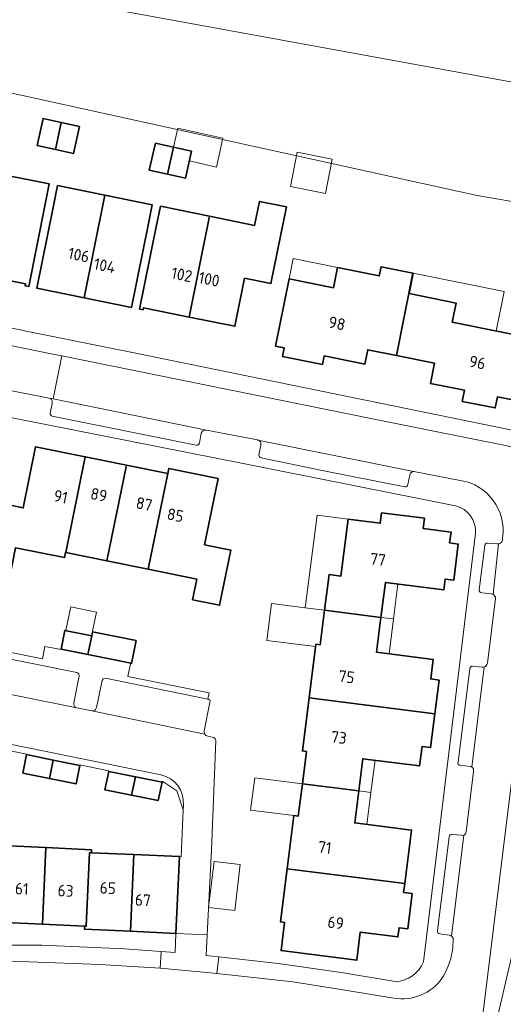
# Model space of a CAD drawing. Header units: metres. Extents: x 149984 to 156489, y 469398 to 478068.
# Tile 659 of 854: x 154701 to 154757, y 471626 to 471740. Entities that reach past the tile are written whole.
import ezdxf
from ezdxf.enums import TextEntityAlignment as Align

# ---------------------------------------------------------------- set-up
doc = ezdxf.new("R2010")
doc.units = ezdxf.units.M
doc.header["$LTSCALE"] = 0.75
for name, color, linetype, lineweight in [('B-WE-OG-BEBOUWING-GV', 6, 'Continuous', 35), ('B-WE-OG-BEBOUWING-T18', 1, 'Continuous', 18), ('B-WE-OG-BEBOUWING_LUIFEL-GV', 6, 'Continuous', 18), ('B-WE-OG-BEBOUWING_OVERBOUWING-GV', 6, 'Continuous', 18), ('B-WE-OG-TERREIN_BEGROEID-GV', 252, 'Continuous', 18), ('B-WE-OG-TERREIN_ERF-GV', 252, 'Continuous', 18), ('B-WE-OG-WATER-GV', 252, 'Continuous', 18), ('B-WE-VH-GESLOTENVERHARDING_ASFALT-GV', 252, 'Continuous', 18), ('B-WE-VH-OPENVERHARDING_BETONSTRAATSTEEN-GV', 252, 'Continuous', 18), ('B-WE-VH-OPENVERHARDING_STRAATBAKSTEEN-GV', 252, 'Continuous', 18), ('B-WE-VH-OPENVERHARDING_TEGEL-GV', 252, 'Continuous', 18)]:
    doc.layers.add(name, color=color, linetype=linetype, lineweight=lineweight)
doc.styles.add('NLCS-ISO-M750-T18', font='NLCS-ISO.ttf', dxfattribs={"height": 1.35})

msp = doc.modelspace()

# ---------------------------------------------------------------- linework, layer by layer
at = {"layer": 'B-WE-OG-BEBOUWING-GV', "flags": 128}
for points in [[(154705.514, 471724.763), (154706.199, 471727.879), (154704.099, 471728.341), (154703.414, 471725.225)], [(154705.514, 471724.763), (154707.615, 471724.301), (154708.3, 471727.417), (154706.199, 471727.879)], [(154719.183, 471725.009), (154717.085, 471725.48), (154716.387, 471722.373), (154718.485, 471721.902)], [(154718.485, 471721.902), (154720.582, 471721.43), (154721.28, 471724.537), (154719.183, 471725.009)], [(154697.176, 471710.168), (154702.042, 471709.202), (154701.998, 471708.977), (154702.431, 471708.891), (154704.323, 471718.425), (154704.79, 471720.777), (154699.561, 471721.815), (154699.611, 471722.067), (154699.541, 471722.081)], [(154705.301, 471718.225), (154703.36, 471708.7), (154708.837, 471707.584), (154711.255, 471719.447), (154705.777, 471720.564)], [(154716.254, 471715.979), (154716.733, 471718.331), (154711.255, 471719.447), (154708.837, 471707.584), (154714.315, 471706.467)], [(154721.003, 471705.349), (154726.286, 471704.276), (154727.416, 471709.836), (154730.46, 471709.218), (154732.266, 471718.106), (154729.124, 471718.745), (154728.558, 471715.959), (154723.372, 471717.013)], [(154723.372, 471717.013), (154717.675, 471718.17), (154717.191, 471715.789), (154715.259, 471706.281), (154715.674, 471706.196), (154715.72, 471706.422), (154721.003, 471705.349)], [(154744.995, 471700.895), (154746.91, 471710.425), (154743.224, 471711.166), (154743.013, 471710.117), (154738.17, 471711.09), (154737.697, 471708.737), (154732.57, 471709.767), (154731.005, 471701.983), (154731.986, 471701.786), (154731.787, 471700.796), (154736.434, 471699.862), (154736.631, 471700.842), (154741.337, 471699.897), (154741.672, 471701.563)], [(154746.91, 471710.425), (154744.995, 471700.895), (154749.407, 471700.009), (154748.934, 471697.656), (154752.866, 471696.866), (154752.61, 471695.591), (154756.433, 471694.823), (154756.689, 471696.098), (154760.689, 471695.294), (154760.961, 471696.647), (154761.951, 471696.448), (154762.877, 471701.056), (154761.887, 471701.254), (154762.159, 471702.607), (154751.463, 471704.757), (154751.908, 471706.973), (154746.477, 471708.064), (154746.95, 471710.417)], [(154696.978, 471675.127), (154700.073, 471674.499), (154700.915, 471678.649), (154706.568, 471677.502), (154706.688, 471678.092), (154706.711, 471678.087), (154708.973, 471689.173), (154703.228, 471690.339), (154701.789, 471683.244), (154698.75, 471683.861)], [(154708.973, 471689.173), (154706.711, 471678.087), (154711.478, 471677.12), (154713.74, 471688.206)], [(154716.264, 471676.149), (154718.514, 471687.237), (154713.74, 471688.206), (154711.478, 471677.12)], [(154718.514, 471687.237), (154716.264, 471676.149), (154721.874, 471675.01), (154721.389, 471672.617), (154724.528, 471671.98), (154725.826, 471678.374), (154722.793, 471678.989), (154724.352, 471686.672), (154718.634, 471687.832)], [(154736.671, 471671.408), (154743.199, 471670.58), (154743.711, 471674.618), (154750.467, 471673.761), (154750.625, 471675.011), (154751.627, 471674.884), (154752.158, 471679.07), (154751.156, 471679.197), (154751.315, 471680.447), (154748.091, 471680.856), (154748.241, 471682.047), (154743.281, 471682.676), (154743.13, 471681.485), (154739.41, 471681.957), (154738.574, 471675.36), (154737.195, 471675.535)], [(154736.671, 471671.408), (154736.164, 471667.41), (154735.668, 471667.472), (154734.881, 471661.262), (154749.444, 471659.416), (154749.94, 471663.324), (154748.958, 471663.449), (154749.245, 471665.711), (154742.687, 471666.542), (154743.199, 471670.58)], [(154706.18, 471666.913), (154709.267, 471666.283), (154709.72, 471668.435), (154706.62, 471669.068)], [(154714.867, 471667.883), (154709.821, 471668.91), (154709.72, 471668.435), (154709.267, 471666.283), (154712.353, 471665.653), (154714.23, 471665.268), (154714.33, 471665.248)], [(154740.631, 471650.488), (154741.104, 471654.213), (154747.681, 471653.38), (154747.967, 471655.631), (154748.949, 471655.507), (154749.444, 471659.416), (154734.881, 471661.262), (154734.102, 471655.121), (154734.579, 471655.061), (154734.104, 471651.316)], [(154705.265, 471654.065), (154702.171, 471654.691), (154701.747, 471652.548), (154704.831, 471651.92)], [(154705.265, 471654.065), (154704.831, 471651.92), (154707.915, 471651.293), (154708.337, 471653.444)], [(154714.774, 471652.12), (154711.689, 471652.745), (154711.246, 471650.626), (154714.328, 471649.993)], [(154714.774, 471652.12), (154714.328, 471649.993), (154717.411, 471649.361), (154717.859, 471651.495)], [(154734.104, 471651.316), (154733.629, 471647.571), (154733.133, 471647.634), (154732.353, 471641.483), (154745.954, 471639.759), (154746.739, 471645.949), (154740.162, 471646.783), (154740.631, 471650.488)], [(154704.428, 471643.93), (154699.337, 471644.168), (154698.849, 471635.282), (154704.008, 471635.049)], [(154709.683, 471643.337), (154709.69, 471643.685), (154704.428, 471643.93), (154704.008, 471635.049), (154708.883, 471634.829), (154709.085, 471634.819), (154709.482, 471643.347)], [(154714.196, 471634.238), (154714.61, 471643.115), (154709.683, 471643.337), (154709.482, 471643.347), (154709.085, 471634.819), (154708.883, 471634.829), (154708.88, 471634.486)], [(154714.61, 471643.115), (154714.196, 471634.238), (154719.47, 471633.991), (154719.872, 471642.878)], [(154745.954, 471639.759), (154732.353, 471641.483), (154731.573, 471635.332), (154732.051, 471635.27), (154731.637, 471631.997), (154740.396, 471630.887), (154740.808, 471634.144), (154745.173, 471633.591), (154745.306, 471634.65), (154746.298, 471634.524), (154746.815, 471638.606), (154745.824, 471638.732)]]:
    msp.add_lwpolyline(points, close=True, dxfattribs=at)
at = {"layer": 'B-WE-OG-BEBOUWING_LUIFEL-GV', "flags": 128}
for points in [[(154719.183, 471725.009), (154721.28, 471724.537), (154721.03, 471723.423), (154724.16, 471722.719), (154724.909, 471726.052), (154719.681, 471727.226)], [(154738.17, 471711.09), (154733.043, 471712.12), (154732.57, 471709.767), (154737.697, 471708.737)], [(154746.95, 471710.417), (154746.477, 471708.064), (154751.908, 471706.973), (154751.463, 471704.757), (154756.557, 471703.733), (154757.475, 471708.301)], [(154739.41, 471681.957), (154735.808, 471682.414), (154734.447, 471671.69), (154736.671, 471671.408), (154737.195, 471675.535), (154738.574, 471675.36)], [(154743.199, 471670.58), (154744.648, 471670.396), (154745.16, 471674.434), (154743.711, 471674.618)], [(154709.706, 471668.438), (154710.269, 471671.197), (154707.302, 471671.803), (154706.739, 471669.044)], [(154735.634, 471667.204), (154735.668, 471667.472), (154736.164, 471667.41), (154736.671, 471671.408), (154734.447, 471671.69), (154730.537, 471672.186), (154729.996, 471667.919)], [(154743.199, 471670.58), (154742.687, 471666.542), (154744.136, 471666.358), (154744.648, 471670.396)], [(154742.049, 471650.308), (154742.521, 471654.033), (154741.104, 471654.213), (154740.631, 471650.488)], [(154733.629, 471647.571), (154734.104, 471651.316), (154728.592, 471652.016), (154728.117, 471648.271), (154733.133, 471647.634)], [(154740.631, 471650.488), (154740.162, 471646.783), (154741.579, 471646.603), (154742.049, 471650.308)]]:
    msp.add_lwpolyline(points, close=True, dxfattribs=at)
at = {"layer": 'B-WE-OG-BEBOUWING_OVERBOUWING-GV', "flags": 128}
for points in [[(154732.716, 471720.471), (154736.774, 471719.673), (154737.553, 471723.635), (154733.495, 471724.433)], [(154723.258, 471636.976), (154726.293, 471636.624), (154726.911, 471641.964), (154723.876, 471642.316)]]:
    msp.add_lwpolyline(points, close=True, dxfattribs=at)
at = {"layer": 'B-WE-OG-TERREIN_BEGROEID-GV', "flags": 128}
msp.add_lwpolyline([(154768.665, 471683.487), (154762.395, 471684.682), (154754.539, 471620.803), (154755.823, 471620.518), (154758.868, 471633.546), (154764.178, 471661.727), (154767.719, 471678.933)], close=True, dxfattribs=at)
at = {"layer": 'B-WE-OG-TERREIN_ERF-GV', "flags": 128}
for points in [[(154768.402, 471730.713), (154771.157, 471752.88), (154728.834, 471761.417), (154681.238, 471770.987), (154641.136, 471778.99), (154635.842, 471754.937)], [(154638.441, 471744.759), (154638.069, 471742.723), (154635.432, 471728.272), (154633.476, 471717.549), (154666.671, 471710.845), (154667.981, 471710.572), (154701.435, 471703.873), (154702.339, 471703.691), (154713.3, 471701.482), (154714.242, 471701.271), (154763.275, 471691.236), (154766.94, 471709.733), (154767.294, 471711.362), (154768.052, 471717.069), (154754.334, 471719.433), (154659.899, 471740.18)], [(154706.199, 471727.879), (154708.3, 471727.417), (154707.615, 471724.301), (154705.514, 471724.763), (154703.414, 471725.225), (154704.099, 471728.341)], [(154719.183, 471725.009), (154721.28, 471724.537), (154720.582, 471721.43), (154718.485, 471721.902), (154716.387, 471722.373), (154717.085, 471725.48)], [(154705.301, 471718.225), (154705.777, 471720.564), (154711.255, 471719.447), (154716.733, 471718.331), (154716.254, 471715.979), (154714.315, 471706.467), (154708.837, 471707.584), (154703.36, 471708.7)], [(154723.372, 471717.013), (154728.558, 471715.959), (154729.124, 471718.745), (154732.266, 471718.106), (154730.46, 471709.218), (154727.416, 471709.836), (154726.286, 471704.276), (154721.003, 471705.349), (154715.72, 471706.422), (154715.674, 471706.196), (154715.259, 471706.281), (154717.191, 471715.789), (154717.675, 471718.17)], [(154734.104, 471651.316), (154734.579, 471655.061), (154734.102, 471655.121), (154734.881, 471661.262), (154735.668, 471667.472), (154736.164, 471667.41), (154736.671, 471671.408), (154737.195, 471675.535), (154738.574, 471675.36), (154739.41, 471681.957), (154743.13, 471681.485), (154743.281, 471682.676), (154748.241, 471682.047), (154748.091, 471680.856), (154751.315, 471680.447), (154751.156, 471679.197), (154752.158, 471679.07), (154751.627, 471674.884), (154750.625, 471675.011), (154750.467, 471673.761), (154743.711, 471674.618), (154743.199, 471670.58), (154742.687, 471666.542), (154749.245, 471665.711), (154748.958, 471663.449), (154749.94, 471663.324), (154749.444, 471659.416), (154748.949, 471655.507), (154747.967, 471655.631), (154747.681, 471653.38), (154741.104, 471654.213), (154740.631, 471650.488), (154740.162, 471646.783), (154746.739, 471645.949), (154745.954, 471639.759), (154745.824, 471638.732), (154746.815, 471638.606), (154746.298, 471634.524), (154745.306, 471634.65), (154745.173, 471633.591), (154740.808, 471634.144), (154740.396, 471630.887), (154731.637, 471631.997), (154732.051, 471635.27), (154731.573, 471635.332), (154732.353, 471641.483), (154733.133, 471647.634), (154733.629, 471647.571)]]:
    msp.add_lwpolyline(points, close=True, dxfattribs=at)
for points in [[(154699.561, 471721.815), (154704.79, 471720.777), (154704.323, 471718.425), (154702.431, 471708.891), (154701.998, 471708.977), (154702.042, 471709.202), (154697.176, 471710.168)], [(154760.689, 471695.294), (154756.689, 471696.098), (154756.433, 471694.823), (154752.61, 471695.591), (154752.866, 471696.866), (154748.934, 471697.656), (154749.407, 471700.009), (154744.995, 471700.895), (154741.672, 471701.563), (154741.337, 471699.897), (154736.631, 471700.842), (154736.434, 471699.862), (154731.787, 471700.796), (154731.986, 471701.786), (154731.005, 471701.983), (154732.57, 471709.767), (154737.697, 471708.737), (154738.17, 471711.09), (154743.013, 471710.117), (154743.224, 471711.166), (154746.91, 471710.425), (154746.95, 471710.417), (154746.477, 471708.064), (154751.908, 471706.973), (154751.463, 471704.757), (154762.159, 471702.607)], [(154751.835, 471683.483), (154727.438, 471688.352), (154697.553, 471694.277)], [(154698.75, 471683.861), (154701.789, 471683.244), (154703.228, 471690.339), (154708.973, 471689.173), (154713.74, 471688.206), (154718.514, 471687.237), (154718.634, 471687.832), (154724.352, 471686.672), (154722.793, 471678.989), (154725.826, 471678.374), (154724.528, 471671.98), (154721.389, 471672.617), (154721.874, 471675.01), (154716.264, 471676.149), (154711.478, 471677.12), (154706.711, 471678.087), (154706.688, 471678.092), (154706.568, 471677.502), (154700.915, 471678.649)], [(154748.136, 471630.717), (154754.161, 471680.32)], [(154686.785, 471669.243), (154704.022, 471665.772), (154704.303, 471667.219), (154706.166, 471666.842), (154706.18, 471666.913), (154706.62, 471669.068), (154709.72, 471668.435), (154709.821, 471668.91), (154714.867, 471667.883), (154714.33, 471665.248), (154714.23, 471665.268), (154714.227, 471665.213), (154713.92, 471663.746), (154723.305, 471661.833), (154723.161, 471661.128)], [(154723.41, 471660.729), (154722.749, 471657.403)], [(154724.084, 471656.305), (154723.587, 471643.662), (154723.102, 471633.812), (154722.985, 471631.426), (154724.424, 471631.268), (154731.321, 471630.512), (154738.606, 471629.445), (154744.878, 471628.415)], [(154723.146, 471656.82), (154723.851, 471656.68)], [(154699.337, 471644.168), (154704.428, 471643.93), (154709.69, 471643.685), (154709.683, 471643.337), (154714.61, 471643.115), (154719.872, 471642.878), (154720.091, 471642.869), (154720.306, 471648.29), (154719.59, 471650.513), (154717.965, 471651.56), (154717.876, 471651.578), (154717.859, 471651.495), (154717.411, 471649.361), (154714.328, 471649.993), (154711.246, 471650.626), (154711.689, 471652.745), (154711.706, 471652.828), (154708.35, 471653.508), (154708.337, 471653.444), (154707.915, 471651.293), (154704.831, 471651.92), (154701.747, 471652.548), (154702.171, 471654.691), (154702.185, 471654.758), (154698.033, 471655.599)], [(154695.658, 471632.636), (154703.938, 471632.63), (154713.498, 471632.213), (154717.769, 471631.902), (154719.364, 471631.786), (154719.47, 471633.991), (154714.196, 471634.238), (154708.88, 471634.486), (154708.883, 471634.829), (154704.008, 471635.049), (154698.849, 471635.282)]]:
    msp.add_lwpolyline(points, dxfattribs=at)
at = {"layer": 'B-WE-OG-TERREIN_ERF-GV'}
for points in [[(154754.161, 471680.32, 0.3656121), (154751.835, 471683.483)], [(154723.161, 471661.128, -0.4595445), (154723.41, 471660.729)], [(154722.749, 471657.403, 0.1659253), (154722.806, 471657.072)], [(154722.806, 471657.072, 0.2164558), (154723.146, 471656.82)], [(154723.851, 471656.68, -0.2533015), (154724.084, 471656.305)], [(154744.878, 471628.415, 0.3003254), (154748.136, 471630.717)]]:
    msp.add_lwpolyline(points, format="xyb", dxfattribs=at)
at = {"layer": 'B-WE-OG-WATER-GV', "flags": 128}
msp.add_lwpolyline([(154659.899, 471740.18), (154754.334, 471719.433), (154768.052, 471717.069), (154770.338, 471730.694), (154768.402, 471730.713), (154635.842, 471754.937)], dxfattribs=at)
at = {"layer": 'B-WE-VH-GESLOTENVERHARDING_ASFALT-GV', "flags": 128}
msp.add_lwpolyline([(154758.868, 471633.546), (154755.823, 471620.518)], dxfattribs=at)
at = {"layer": 'B-WE-VH-OPENVERHARDING_BETONSTRAATSTEEN-GV', "flags": 128}
for points in [[(154707.669, 471660.672), (154708.264, 471663.807), (154708.224, 471664.045), (154708.014, 471664.204), (154676.374, 471670.58)], [(154708.008, 471660.096), (154674.762, 471666.822), (154673.791, 471667.019), (154658.138, 471670.059), (154658.101, 471670.032)], [(154674.762, 471666.822), (154708.008, 471660.096)], [(154723.161, 471661.128), (154711.314, 471663.539), (154711.059, 471663.474), (154710.93, 471663.27), (154710.264, 471660.149)], [(154722.749, 471657.403), (154723.41, 471660.729)], [(154722.806, 471657.072), (154709.736, 471659.751), (154708.008, 471660.096)], [(154709.736, 471659.751), (154722.806, 471657.072)], [(154684.507, 471659.085), (154717.73, 471652.339)], [(154720.33, 471648.889), (154720.306, 471648.29), (154720.091, 471642.869), (154719.872, 471642.878), (154719.47, 471633.991), (154723.102, 471633.812), (154723.587, 471643.662), (154724.084, 471656.305)], [(154723.851, 471656.68), (154723.146, 471656.82)]]:
    msp.add_lwpolyline(points, dxfattribs=at)
at = {"layer": 'B-WE-VH-OPENVERHARDING_BETONSTRAATSTEEN-GV'}
for points in [[(154708.008, 471660.096, -0.425201), (154707.669, 471660.672)], [(154723.41, 471660.729, 0.4595445), (154723.161, 471661.128)], [(154710.264, 471660.149, -0.4252914), (154709.736, 471659.751)], [(154722.806, 471657.072, -0.1659253), (154722.749, 471657.403)], [(154723.146, 471656.82, -0.2164558), (154722.806, 471657.072)], [(154724.084, 471656.305, 0.2533015), (154723.851, 471656.68)], [(154717.73, 471652.339, -0.3728707), (154720.33, 471648.889)]]:
    msp.add_lwpolyline(points, format="xyb", dxfattribs=at)
at = {"layer": 'B-WE-VH-OPENVERHARDING_STRAATBAKSTEEN-GV', "flags": 128}
for points in [[(154705.033, 471701.11), (154697.274, 471702.666), (154696.039, 471702.913), (154695.03, 471697.905), (154695.375, 471697.791)], [(154695.516, 471697.783), (154696.255, 471697.637), (154704.008, 471696.108), (154704.784, 471695.955), (154704.8, 471695.952), (154705.246, 471695.864), (154706.242, 471700.865), (154705.033, 471701.11)], [(154754.334, 471619.136), (154754.539, 471620.803), (154762.395, 471684.682), (154762.78, 471687.814), (154762.974, 471689.393), (154742.431, 471693.528), (154706.242, 471700.865), (154705.246, 471695.864), (154722.997, 471692.254), (154728.929, 471691.116), (154728.951, 471691.111), (154746.996, 471687.452), (154752.39, 471686.439)], [(154722.997, 471692.254), (154705.246, 471695.864), (154704.8, 471695.952)], [(154705.138, 471695.354), (154704.902, 471694.206)], [(154705.153, 471693.883), (154721.827, 471690.514)], [(154722.179, 471690.764), (154722.403, 471691.893)], [(154746.996, 471687.452), (154728.951, 471691.111)], [(154729.298, 471690.52), (154729.084, 471689.407)], [(154729.322, 471689.034), (154736.4, 471687.575), (154745.971, 471685.684)], [(154746.318, 471685.957), (154746.551, 471687.036)], [(154757.29, 471679.789), (154757.257, 471679.464)], [(154755.224, 471678.893), (154754.579, 471673.778)], [(154756.652, 471679.08), (154755.59, 471679.158)], [(154756.188, 471673.242), (154756.81, 471679.081)], [(154756.81, 471679.081), (154756.188, 471673.242)], [(154754.874, 471673.416), (154755.982, 471673.287)], [(154756.448, 471672.759), (154755.522, 471665.266)], [(154754.914, 471664.812), (154753.808, 471664.928)], [(154753.496, 471664.659), (154752.123, 471653.803)], [(154753.732, 471653.252), (154755.15, 471664.835)], [(154755.15, 471664.835), (154753.732, 471653.252)], [(154752.381, 471653.455), (154753.517, 471653.328)], [(154753.912, 471652.739), (154753.065, 471645.761)], [(154751.112, 471645.182), (154749.731, 471634.275)], [(154751.368, 471633.678), (154752.795, 471645.372)], [(154752.795, 471645.372), (154751.368, 471633.678)], [(154752.545, 471645.348), (154751.46, 471645.423)], [(154750.002, 471633.951), (154751.119, 471633.787)], [(154744.681, 471626.492), (154739.307, 471627.373), (154732.991, 471628.369), (154724.213, 471629.341), (154722.67, 471629.512), (154717.628, 471629.969), (154710.675, 471630.389), (154702.445, 471630.688), (154695.207, 471630.735), (154687.25, 471630.53), (154673.708, 471629.629), (154669.295, 471629.076), (154648.572, 471626.18), (154635.092, 471624.347), (154632.299, 471624.129), (154628.669, 471623.954), (154625.099, 471623.99), (154619.095, 471624.334), (154616.046, 471621.929), (154615.604, 471621.994), (154615.225, 471618.545), (154616.688, 471618.422), (154621.338, 471618.124), (154622.684, 471618.038)]]:
    msp.add_lwpolyline(points, dxfattribs=at)
at = {"layer": 'B-WE-VH-OPENVERHARDING_STRAATBAKSTEEN-GV'}
for points in [[(154704.8, 471695.952, -0.4485344), (154705.138, 471695.354)], [(154704.902, 471694.206, 0.327188), (154705.153, 471693.883)], [(154722.403, 471691.893, -0.3782334), (154722.997, 471692.254)], [(154728.951, 471691.111, -0.4349337), (154729.298, 471690.52)], [(154721.827, 471690.514, 0.4216443), (154722.179, 471690.764)], [(154729.084, 471689.407, 0.1881864), (154729.14, 471689.162)], [(154729.14, 471689.162, 0.1870405), (154729.322, 471689.034)], [(154746.551, 471687.036, -0.4192353), (154746.996, 471687.452)], [(154745.971, 471685.684, 0.4644452), (154746.318, 471685.957)], [(154752.39, 471686.439, -0.410218), (154757.29, 471679.789)], [(154755.59, 471679.158, 0.5559689), (154755.224, 471678.893)], [(154756.81, 471679.081, -0.0696175), (154756.652, 471679.08)], [(154757.257, 471679.464, -0.2843191), (154756.81, 471679.081)], [(154754.579, 471673.778, 0.4886252), (154754.874, 471673.416)], [(154755.982, 471673.287, -0.1126403), (154756.188, 471673.242)], [(154756.188, 471673.242, -0.3270774), (154756.448, 471672.759)], [(154753.808, 471664.928, 0.4526092), (154753.496, 471664.659)], [(154755.522, 471665.266, -0.2800608), (154755.15, 471664.835)], [(154755.15, 471664.835, -0.105754), (154754.914, 471664.812)], [(154752.123, 471653.803, 0.6075857), (154752.381, 471653.455)], [(154753.517, 471653.328, -0.1289223), (154753.732, 471653.252)], [(154753.732, 471653.252, -0.3309891), (154753.912, 471652.739)], [(154753.065, 471645.761, -0.2963791), (154752.795, 471645.372)], [(154751.46, 471645.423, 0.4672054), (154751.112, 471645.182)], [(154752.795, 471645.372, -0.1442076), (154752.545, 471645.348)], [(154749.731, 471634.275, 0.4219445), (154750.002, 471633.951)], [(154751.119, 471633.787, -0.1236571), (154751.368, 471633.678)], [(154751.562, 471633.263, -0.068505), (154751.238, 471630.957)], [(154751.368, 471633.678, -0.0740741), (154751.476, 471633.57)], [(154751.476, 471633.57, -0.1895627), (154751.562, 471633.263)], [(154751.238, 471630.957, -0.068159), (154750.305, 471628.827)], [(154750.305, 471628.827, -0.2878618), (154744.681, 471626.492)]]:
    msp.add_lwpolyline(points, format="xyb", dxfattribs=at)
at = {"layer": 'B-WE-VH-OPENVERHARDING_TEGEL-GV', "flags": 128}
for points in [[(154697.274, 471702.666), (154705.033, 471701.11), (154706.242, 471700.865), (154742.431, 471693.528), (154762.974, 471689.393), (154763.275, 471691.236), (154714.242, 471701.271), (154713.3, 471701.482), (154702.339, 471703.691), (154701.435, 471703.873), (154667.981, 471710.572), (154666.671, 471710.845), (154633.476, 471717.549), (154632.261, 471717.794), (154631.316, 471717.984), (154629.732, 471718.304), (154627.724, 471718.71), (154625.321, 471719.195), (154624.967, 471717.3), (154629.207, 471716.435), (154630.441, 471716.183), (154666.633, 471708.797), (154696.039, 471702.913)], [(154719.47, 471633.991), (154719.364, 471631.786), (154717.769, 471631.902), (154717.628, 471629.969), (154722.67, 471629.512), (154724.213, 471629.341), (154724.424, 471631.268), (154722.985, 471631.426), (154723.102, 471633.812)]]:
    msp.add_lwpolyline(points, close=True, dxfattribs=at)
for points in [[(154636.311, 471709.696), (154631.688, 471710.645), (154630.471, 471712.553), (154629.712, 471712.709), (154628.456, 471712.966), (154624.316, 471713.815), (154623.446, 471709.231), (154631.524, 471707.528), (154633.577, 471707.128), (154655.943, 471702.583), (154659.426, 471701.889), (154697.553, 471694.277), (154727.438, 471688.352), (154751.835, 471683.483)], [(154704.8, 471695.952), (154704.784, 471695.955), (154704.008, 471696.108), (154696.255, 471697.637), (154695.516, 471697.783)], [(154704.902, 471694.206), (154705.138, 471695.354)], [(154721.827, 471690.514), (154705.153, 471693.883)], [(154728.951, 471691.111), (154728.929, 471691.116), (154722.997, 471692.254)], [(154722.403, 471691.893), (154722.179, 471690.764)], [(154729.084, 471689.407), (154729.298, 471690.52)], [(154745.971, 471685.684), (154736.4, 471687.575), (154729.322, 471689.034)], [(154746.551, 471687.036), (154746.318, 471685.957)], [(154752.39, 471686.439), (154746.996, 471687.452)], [(154754.161, 471680.32), (154748.136, 471630.717)], [(154757.257, 471679.464), (154757.29, 471679.789)], [(154754.579, 471673.778), (154755.224, 471678.893)], [(154755.59, 471679.158), (154756.652, 471679.08)], [(154709.267, 471666.283), (154706.18, 471666.913), (154706.166, 471666.842), (154704.303, 471667.219), (154704.022, 471665.772), (154686.785, 471669.243), (154687.106, 471670.758), (154684.074, 471671.4), (154684.062, 471671.339), (154679.664, 471672.225), (154679.67, 471672.257), (154676.584, 471672.887), (154673.497, 471673.516), (154673.488, 471673.471), (154671.378, 471673.896), (154671.085, 471672.472), (154667.851, 471673.128), (154665.695, 471673.565), (154655.36, 471675.656), (154655.062, 471673.691)], [(154755.982, 471673.287), (154754.874, 471673.416)], [(154755.522, 471665.266), (154756.448, 471672.759)], [(154676.374, 471670.58), (154708.014, 471664.204), (154708.224, 471664.045), (154708.264, 471663.807), (154707.669, 471660.672)], [(154710.264, 471660.149), (154710.93, 471663.27), (154711.059, 471663.474), (154711.314, 471663.539), (154723.161, 471661.128), (154723.305, 471661.833), (154713.92, 471663.746), (154714.227, 471665.213), (154714.23, 471665.268), (154712.353, 471665.653), (154709.267, 471666.283)], [(154753.808, 471664.928), (154754.914, 471664.812)], [(154752.123, 471653.803), (154753.496, 471664.659)], [(154708.008, 471660.096), (154709.736, 471659.751)], [(154717.73, 471652.339), (154684.507, 471659.085)], [(154698.033, 471655.599), (154702.185, 471654.758), (154702.171, 471654.691)], [(154702.171, 471654.691), (154705.265, 471654.065), (154708.337, 471653.444), (154708.35, 471653.508), (154711.706, 471652.828), (154711.689, 471652.745), (154714.774, 471652.12), (154717.859, 471651.495), (154717.876, 471651.578), (154717.965, 471651.56), (154719.59, 471650.513), (154720.306, 471648.29), (154720.33, 471648.889)], [(154753.517, 471653.328), (154752.381, 471653.455)], [(154753.065, 471645.761), (154753.912, 471652.739)], [(154749.731, 471634.275), (154751.112, 471645.182)], [(154751.46, 471645.423), (154752.545, 471645.348)], [(154751.119, 471633.787), (154750.002, 471633.951)], [(154695.207, 471630.735), (154702.445, 471630.688), (154710.675, 471630.389), (154717.628, 471629.969), (154717.769, 471631.902), (154713.498, 471632.213), (154703.938, 471632.63), (154695.658, 471632.636)], [(154744.878, 471628.415), (154738.606, 471629.445), (154731.321, 471630.512), (154724.424, 471631.268), (154724.213, 471629.341), (154732.991, 471628.369), (154739.307, 471627.373), (154744.681, 471626.492)]]:
    msp.add_lwpolyline(points, dxfattribs=at)
at = {"layer": 'B-WE-VH-OPENVERHARDING_TEGEL-GV'}
for points in [[(154705.138, 471695.354, 0.4485344), (154704.8, 471695.952)], [(154705.153, 471693.883, -0.327188), (154704.902, 471694.206)], [(154722.997, 471692.254, 0.3782334), (154722.403, 471691.893)], [(154729.298, 471690.52, 0.4349337), (154728.951, 471691.111)], [(154722.179, 471690.764, -0.4216443), (154721.827, 471690.514)], [(154729.14, 471689.162, -0.1881864), (154729.084, 471689.407)], [(154729.322, 471689.034, -0.1870405), (154729.14, 471689.162)], [(154746.996, 471687.452, 0.4192353), (154746.551, 471687.036)], [(154746.318, 471685.957, -0.4644452), (154745.971, 471685.684)], [(154757.29, 471679.789, 0.410218), (154752.39, 471686.439)], [(154751.835, 471683.483, -0.3656121), (154754.161, 471680.32)], [(154755.224, 471678.893, -0.5559689), (154755.59, 471679.158)], [(154756.652, 471679.08, 0.0696175), (154756.81, 471679.081)], [(154756.81, 471679.081, 0.2843191), (154757.257, 471679.464)], [(154754.874, 471673.416, -0.4886252), (154754.579, 471673.778)], [(154756.188, 471673.242, 0.1126403), (154755.982, 471673.287)], [(154756.448, 471672.759, 0.3270774), (154756.188, 471673.242)], [(154753.496, 471664.659, -0.4526092), (154753.808, 471664.928)], [(154755.15, 471664.835, 0.2800608), (154755.522, 471665.266)], [(154754.914, 471664.812, 0.105754), (154755.15, 471664.835)], [(154707.669, 471660.672, 0.425201), (154708.008, 471660.096)], [(154709.736, 471659.751, 0.4252914), (154710.264, 471660.149)], [(154752.381, 471653.455, -0.6075857), (154752.123, 471653.803)], [(154720.33, 471648.889, 0.3728707), (154717.73, 471652.339)], [(154753.732, 471653.252, 0.1289223), (154753.517, 471653.328)], [(154753.912, 471652.739, 0.3309891), (154753.732, 471653.252)], [(154752.795, 471645.372, 0.2963791), (154753.065, 471645.761)], [(154751.112, 471645.182, -0.4672054), (154751.46, 471645.423)], [(154752.545, 471645.348, 0.1442076), (154752.795, 471645.372)], [(154750.002, 471633.951, -0.4219445), (154749.731, 471634.275)], [(154751.368, 471633.678, 0.1236571), (154751.119, 471633.787)], [(154751.238, 471630.957, 0.068505), (154751.562, 471633.263)], [(154751.476, 471633.57, 0.0740741), (154751.368, 471633.678)], [(154751.562, 471633.263, 0.1895627), (154751.476, 471633.57)], [(154748.136, 471630.717, -0.3003254), (154744.878, 471628.415)], [(154750.305, 471628.827, 0.068159), (154751.238, 471630.957)], [(154744.681, 471626.492, 0.2878618), (154750.305, 471628.827)]]:
    msp.add_lwpolyline(points, format="xyb", dxfattribs=at)

# ---------------------------------------------------------------- texts
at = {"layer": 'B-WE-OG-BEBOUWING-T18', "style": 'NLCS-ISO-M750-T18'}
for s, rotation, p in [('106', 348.5, (154708.224, 471712.538)), ('104', 348.5, (154711.219, 471711.305)), ('102', 348.6, (154720.149, 471710.258)), ('100', 348.6, (154723.313, 471709.729)), ('98', 348.7, (154738.114, 471704.624)), ('96', 348.7, (154754.369, 471700.093)), ('91', 348.6, (154706.136, 471684.556)), ('89', 348.6, (154710.548, 471684.772)), ('87', 348.6, (154715.8, 471683.706)), ('85', 348.6, (154719.407, 471682.417)), ('77', 352.8, (154742.851, 471677.292)), ('75', 352.8, (154739.222, 471663.704)), ('73', 352.8, (154738.332, 471656.678)), ('71', 352.8, (154736.698, 471643.948)), ('61', 357.5, (154701.63, 471639.16)), ('63', 357.5, (154706.697, 471638.932)), ('65', 357.5, (154711.583, 471639.247)), ('67', 357.5, (154715.64, 471637.843)), ('69', 352.8, (154737.972, 471635.227))]:
    msp.add_text(s, height=1.35, rotation=rotation, dxfattribs=at).set_placement(p, align=Align.MIDDLE)

doc.saveas('drawing.dxf')
